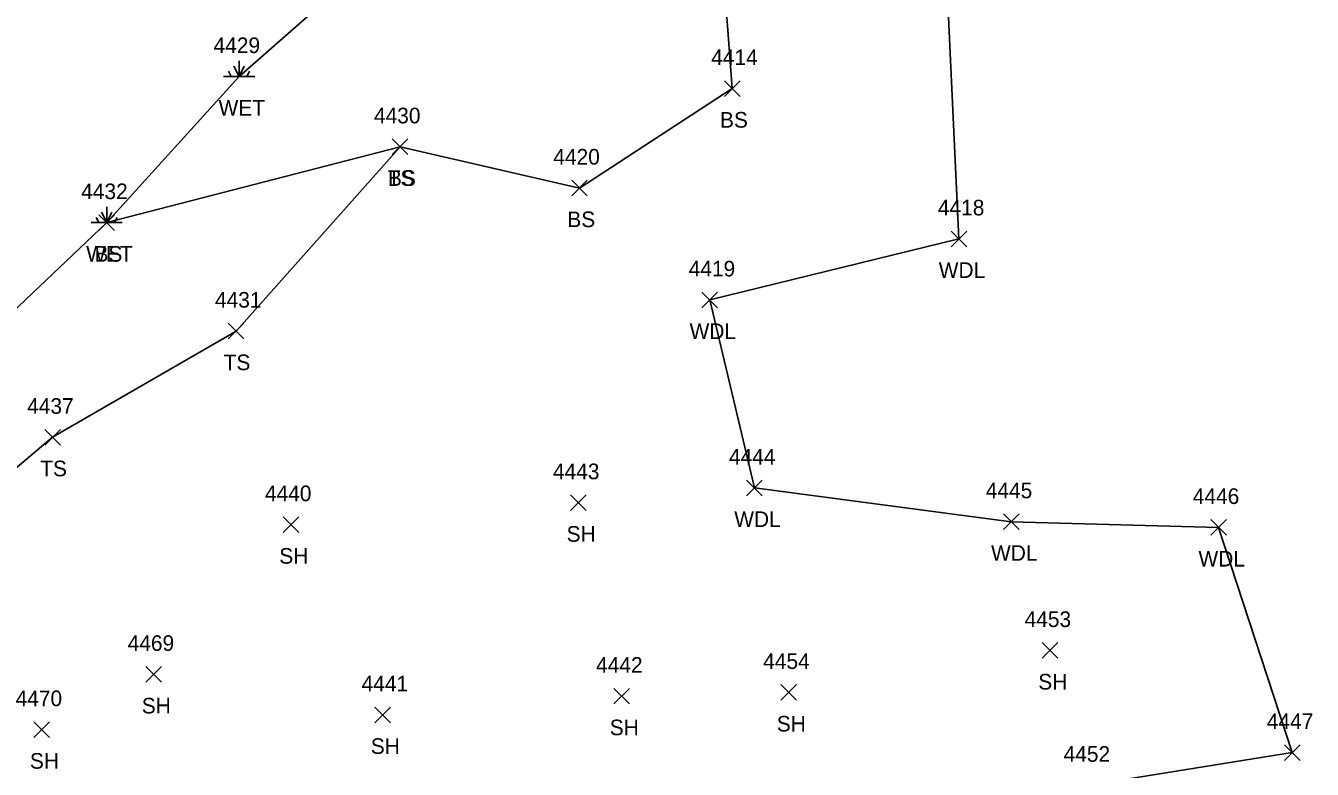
# Model space of a CAD drawing. Extents: x 1505656 to 1508446, y 700805 to 703031.
# Drawn here: x 1507044.6 to 1507209.2, y 701827.4 to 701922.6 of the extents above; entities that cross this region are included whole.
import ezdxf

# ---------------------------------------------------------------- set-up
doc = ezdxf.new("R2010")
doc.units = 0
for name, color, linetype in [('L_A', 7, 'Continuous'), ('L_I', 7, 'Continuous'), ('L_TIC', 7, 'Continuous'), ('LAWA', 7, 'Continuous'), ('LELB', 7, 'Continuous'), ('LWET', 7, 'Continuous')]:
    doc.layers.add(name, color=color, linetype=linetype)

msp = doc.modelspace()

# ---------------------------------------------------------------- linework, layer by layer
at = {"layer": 'L_TIC'}
for points in [[(1507133.97, 701913.52), (1507135.97, 701915.52)], [(1507135.97, 701913.52), (1507133.97, 701915.52)], [(1507091.5, 701906.07), (1507093.5, 701908.07)], [(1507093.5, 701906.07), (1507091.5, 701908.07)], [(1507091.5, 701906.07), (1507093.5, 701908.07)], [(1507093.5, 701906.07), (1507091.5, 701908.07)], [(1507114.44, 701900.79), (1507116.44, 701902.79)], [(1507116.44, 701900.79), (1507114.44, 701902.79)], [(1507053.97, 701896.37), (1507055.97, 701898.37)], [(1507055.97, 701896.37), (1507053.97, 701898.37)], [(1507162.96, 701894.29), (1507164.96, 701896.29)], [(1507164.96, 701894.29), (1507162.96, 701896.29)], [(1507131.1, 701886.48), (1507133.1, 701888.48)], [(1507133.1, 701886.48), (1507131.1, 701888.48)], [(1507070.52, 701882.49), (1507072.52, 701884.49)], [(1507072.52, 701882.49), (1507070.52, 701884.49)], [(1507047.06, 701868.91), (1507049.06, 701870.91)], [(1507049.06, 701868.91), (1507047.06, 701870.91)], [(1507136.81, 701862.42), (1507138.81, 701864.42)], [(1507138.81, 701862.42), (1507136.81, 701864.42)], [(1507114.3, 701860.54), (1507116.3, 701862.54)], [(1507116.3, 701860.54), (1507114.3, 701862.54)], [(1507077.56, 701857.73), (1507079.56, 701859.73)], [(1507079.56, 701857.73), (1507077.56, 701859.73)], [(1507169.65, 701858.1), (1507171.65, 701860.1)], [(1507171.65, 701858.1), (1507169.65, 701860.1)], [(1507196.18, 701857.37), (1507198.18, 701859.37)], [(1507198.18, 701857.37), (1507196.18, 701859.37)], [(1507174.62, 701841.63), (1507176.62, 701843.63)], [(1507176.62, 701841.63), (1507174.62, 701843.63)], [(1507059.97, 701838.57), (1507061.97, 701840.57)], [(1507061.97, 701838.57), (1507059.97, 701840.57)], [(1507141.19, 701836.26), (1507143.19, 701838.26)], [(1507143.19, 701836.26), (1507141.19, 701838.26)], [(1507119.82, 701835.78), (1507121.82, 701837.78)], [(1507121.82, 701835.78), (1507119.82, 701837.78)], [(1507089.26, 701833.39), (1507091.26, 701835.39)], [(1507091.26, 701833.39), (1507089.26, 701835.39)], [(1507045.66, 701831.5), (1507047.66, 701833.5)], [(1507047.66, 701831.5), (1507045.66, 701833.5)], [(1507205.6, 701828.57), (1507207.6, 701830.57)], [(1507207.6, 701828.57), (1507205.6, 701830.57)], [(1507205.6, 701828.57), (1507207.6, 701830.57)], [(1507207.6, 701828.57), (1507205.6, 701830.57)]]:
    msp.add_lwpolyline(points, dxfattribs=at)
at = {"layer": 'LAWA'}
msp.add_lwpolyline([(1507154.26, 702038.91), (1507147.54, 702007.93), (1507159.66, 701982.59), (1507166.57, 701960.51), (1507151.2, 701952), (1507162.32, 701930.08), (1507163.96, 701895.29), (1507132.1, 701887.48), (1507137.81, 701863.42), (1507170.65, 701859.1), (1507197.18, 701858.37), (1507206.6, 701829.57)], dxfattribs=at)
at = {"layer": 'LELB'}
for points in [[(1507088.33, 702012.34), (1507099.68, 701996.84), (1507109.28, 701974.06), (1507132.45, 701948.38), (1507134.97, 701914.52), (1507115.44, 701901.79), (1507092.5, 701907.07), (1507054.97, 701897.37)], [(1507092.5, 701907.07), (1507071.52, 701883.49), (1507048.06, 701869.91), (1507033.16, 701857.32), (1507009.45, 701835.44)], [(1507206.6, 701829.57), (1507180.61, 701825.39), (1507155.92, 701821.8), (1507127.19, 701809.22), (1507102.17, 701801.86), (1507085.3, 701797.74), (1507068.48, 701799.01), (1507049.41, 701809.07), (1507033.25, 701820.2), (1507009.45, 701835.44), (1507002.45, 701844.9)]]:
    msp.add_lwpolyline(points, dxfattribs=at)
at = {"layer": 'LWET'}
for p, q in [((1507071.91, 701916.06), (1507071.24, 701917.4)), ((1507071.91, 701916.06), (1507071.91, 701918.06)), ((1507071.91, 701916.06), (1507072.57, 701917.4)), ((1507073.91, 701916.06), (1507069.91, 701916.06)), ((1507070.91, 701916.06), (1507070.57, 701916.73)), ((1507072.91, 701916.06), (1507073.24, 701916.73)), ((1507054.97, 701897.37), (1507054.97, 701899.37)), ((1507056.97, 701897.37), (1507052.97, 701897.37)), ((1507053.97, 701897.37), (1507053.64, 701898.03)), ((1507054.97, 701897.37), (1507054.3, 701898.7)), ((1507054.97, 701897.37), (1507055.64, 701898.7)), ((1507055.97, 701897.37), (1507056.3, 701898.03))]:
    msp.add_line(p, q, dxfattribs=at)
msp.add_lwpolyline([(1507008.55, 702068.3), (1507020.31, 702047.85), (1507056.72, 702049.31), (1507069.4, 702034.86), (1507088.33, 702012.34), (1507079.11, 701988.38), (1507078.41, 701968.35), (1507091.75, 701933.51), (1507071.91, 701916.06), (1507054.97, 701897.37), (1507040.22, 701883.4), (1507020.93, 701866.15), (1507002.45, 701844.9), (1506990.1, 701859.78), (1506976.94, 701877.74), (1506962.87, 701900.93), (1506956.96, 701914.6), (1506952.95, 701929.12), (1506947.58, 701946.18)], dxfattribs=at)

# ---------------------------------------------------------------- texts
at = {"layer": 'L_A'}
for s, p in [('WET', (1507069.28, 701911.06)), ('BS', (1507133.41, 701909.52)), ('TS', (1507090.91, 701902.07)), ('BS', (1507090.94, 701902.07)), ('BS', (1507113.88, 701896.79)), ('WET', (1507052.35, 701892.37)), ('BS', (1507053.41, 701892.37)), ('WDL', (1507161.38, 701890.29)), ('WDL', (1507129.52, 701882.48)), ('TS', (1507069.93, 701878.49)), ('TS', (1507046.47, 701864.91)), ('WDL', (1507135.23, 701858.42)), ('SH', (1507113.79, 701856.54)), ('SH', (1507077.04, 701853.73)), ('WDL', (1507168.07, 701854.1)), ('WDL', (1507194.6, 701853.37)), ('SH', (1507174.11, 701837.63)), ('SH', (1507059.46, 701834.57)), ('SH', (1507119.31, 701831.78)), ('SH', (1507140.67, 701832.26)), ('SH', (1507088.75, 701829.39)), ('SH', (1507045.15, 701827.5))]:
    msp.add_text(s, height=2, dxfattribs=at).set_placement(p)
at = {"layer": 'L_I'}
for s, p in [('4429', (1507068.64, 701919.06)), ('4414', (1507132.28, 701917.52)), ('4430', (1507089.15, 701910.07)), ('4430', (1507089.15, 701910.07)), ('4420', (1507112.09, 701904.79)), ('4432', (1507051.71, 701900.37)), ('4432', (1507051.71, 701900.37)), ('4418', (1507161.27, 701898.29)), ('4419', (1507129.4, 701890.48)), ('4431', (1507068.82, 701886.49)), ('4437', (1507044.8, 701872.91)), ('4444', (1507134.55, 701866.42)), ('4443', (1507112.04, 701864.54)), ('4440', (1507075.21, 701861.73)), ('4445', (1507167.39, 701862.1)), ('4446', (1507193.87, 701861.37)), ('4453', (1507172.36, 701845.63)), ('4469', (1507057.65, 701842.57)), ('4442', (1507117.56, 701839.78)), ('4454', (1507138.93, 701840.26)), ('4441', (1507087.57, 701837.39)), ('4470', (1507043.32, 701835.5)), ('4447', (1507203.34, 701832.57)), ('4447', (1507203.34, 701832.57)), ('4452', (1507177.35, 701828.39))]:
    msp.add_text(s, height=2, dxfattribs=at).set_placement(p)

doc.saveas('drawing.dxf')
